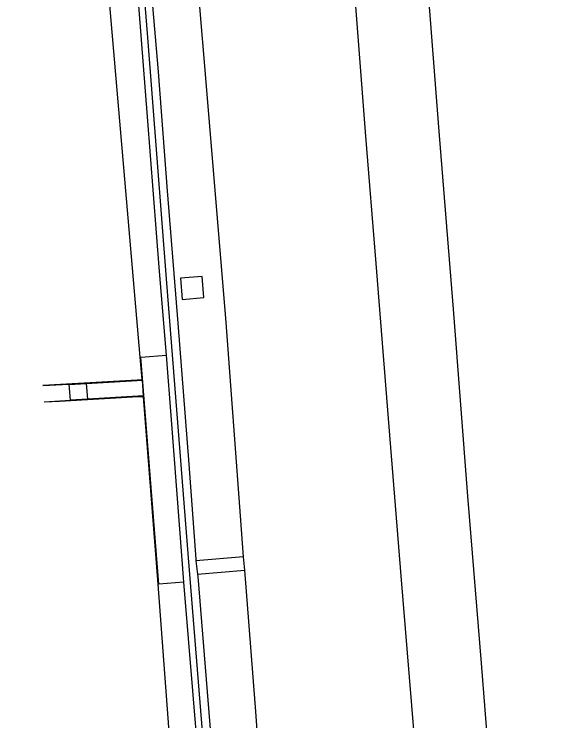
# Model space of a CAD drawing. Extents: x 157692 to 159670, y 381454 to 383289.
# Drawn here: x 157811.2 to 157852.5, y 381769.6 to 381824.2 of the extents above; entities that cross this region are included whole.
import ezdxf

# ---------------------------------------------------------------- set-up
doc = ezdxf.new("R2010")
doc.units = 0
for name, color, linetype in [('IMGEO_Berm_groen', 7, 'Continuous'), ('IMGEO_Geluidsscherm', 7, 'Continuous'), ('IMGEO_Muur', 7, 'Continuous'), ('IMGEO_Rijbaan_autosnelweg', 7, 'Continuous'), ('IMGEO_Voetpad_op_trap', 7, 'Continuous'), ('IMGEO_Voetpad_open', 7, 'Continuous')]:
    doc.layers.add(name, color=color, linetype=linetype)

msp = doc.modelspace()

# ---------------------------------------------------------------- linework, layer by layer
at = {"layer": 'IMGEO_Berm_groen'}
for points in [[(157813.397, 381795.509), (157820.675, 381795.925), (157821.046, 381795.946), (157820.91, 381797.674), (157818.523, 381825.173), (157815.907, 381856.886), (157813.778, 381888.022), (157811.177, 381919.927)], [(157824.002, 381803.773), (157824.131, 381802.141), (157825.805, 381802.273), (157825.676, 381803.905), (157824.002, 381803.773)], [(157824.275, 381780.289), (157822.333, 381780.137), (157820.96, 381797.678), (157822.922, 381797.832)], [(157815.422, 381795.575), (157816.734, 381795.65)], [(157820.744, 381794.601), (157814.667, 381794.254), (157813.503, 381794.187)], [(157816.832, 381794.428), (157815.515, 381794.352)], [(157819.853, 381714.668), (157821.082, 381703.211), (157823.536, 381680.915), (157826.2, 381661.124), (157829.428, 381636.714), (157833.045, 381611.289), (157837.158, 381576.373), (157836.521, 381602.018), (157833.822, 381638.023), (157830.541, 381674.916), (157827.698, 381711.644), (157824.789, 381746.668), (157822.283, 381780.133), (157821.149, 381794.624), (157820.744, 381794.601)]]:
    msp.add_lwpolyline(points, dxfattribs=at)
at = {"layer": 'IMGEO_Geluidsscherm'}
msp.add_lwpolyline([(157836.255, 381635.437), (157835.024, 381651.492), (157833.587, 381669.82), (157832.25, 381686.257), (157830.847, 381703.941), (157829.35, 381723.429), (157827.759, 381743.042), (157826.354, 381760.769), (157824.626, 381782.185), (157822.934, 381803.732), (157821.482, 381822.361), (157819.848, 381842.791), (157818.658, 381858.072), (157816.935, 381881.04), (157814.98, 381903.479), (157814.143, 381915.331)], dxfattribs=at)
at = {"layer": 'IMGEO_Muur'}
for points in [[(157822.922, 381797.832), (157822.4, 381804.306), (157821.471, 381816.239), (157820.504, 381828.493), (157819.558, 381840.361), (157818.413, 381854.782), (157817.432, 381867.294), (157816.389, 381880.601), (157815.348, 381893.433), (157814.344, 381905.987), (157813.414, 381917.553)], [(157814.512, 381917.568), (157815.357, 381906.816), (157816.198, 381896.128), (157817.097, 381884.754), (157817.974, 381873.4), (157818.73, 381864.324), (157819.688, 381851.832), (157820.571, 381840.759), (157821.351, 381830.844), (157822.279, 381819.73), (157822.978, 381810.521), (157823.795, 381800.306), (157824.669, 381789.405), (157825.184, 381782.062), (157825.198, 381781.944)], [(157824.275, 381780.289), (157824.245, 381780.655), (157824.153, 381782.008), (157823.325, 381792.847), (157822.922, 381797.832)], [(157825.198, 381781.944), (157825.318, 381780.92)], [(157825.318, 381780.92), (157825.34, 381780.734), (157826.265, 381769.275), (157827.346, 381755.26), (157828.375, 381742.233), (157829.517, 381727.876), (157830.619, 381714.271), (157831.78, 381699.139), (157833.015, 381683.839), (157834.202, 381669.032), (157835.233, 381655.553), (157835.379, 381653.782)], [(157841.203, 381566.778), (157840.554, 381574.62), (157839.955, 381582.564), (157839.241, 381591.72), (157838.458, 381601.495), (157837.75, 381610.398), (157837.046, 381619.221), (157836.246, 381629.446), (157835.605, 381637.793), (157834.924, 381645.839), (157834.241, 381655.156), (157833.333, 381665.883), (157832.477, 381676.85), (157831.64, 381687.452), (157830.848, 381697.603), (157829.998, 381708.053), (157829.159, 381718.677), (157828.124, 381731.832), (157827.106, 381745.054), (157826.135, 381757.394), (157825.322, 381767.544), (157824.275, 381780.289)]]:
    msp.add_lwpolyline(points, dxfattribs=at)
at = {"layer": 'IMGEO_Rijbaan_autosnelweg'}
for points in [[(157834.662, 381932.985), (157835.735, 381919.349), (157836.414, 381910.938), (157837.54, 381895.244), (157838.665, 381881.618), (157839.708, 381868.743), (157840.893, 381855.207), (157841.89, 381841.963), (157842.81, 381829.771), (157843.93, 381815.435), (157845.056, 381801.379), (157846.159, 381786.934), (157847.203, 381774.037), (157848.348, 381759.615), (157849.497, 381745.539), (157850.493, 381733.135), (157851.411, 381720.986), (157852.515, 381707.769)], [(157847.314, 381701.038), (157846.287, 381714.431), (157845.354, 381726.45), (157844.541, 381737.01), (157843.683, 381747.61), (157842.926, 381757.505), (157842.027, 381768.879), (157841.035, 381780.788), (157840.108, 381792.29), (157839.122, 381804.909), (157838.324, 381814.759), (157837.275, 381828.172), (157836.377, 381839.935), (157835.546, 381850.02), (157834.626, 381861.781), (157833.741, 381872.897), (157832.822, 381884.658), (157831.822, 381897.126), (157830.87, 381909.51), (157830.128, 381919.126), (157829.348, 381928.987)], [(157828.886, 381782.245), (157828.637, 381785.408), (157827.529, 381800.348), (157826.35, 381814.596), (157825.103, 381829.723), (157824.059, 381843.029), (157822.963, 381857.345), (157821.83, 381871.53), (157820.629, 381886.186), (157819.397, 381901.853), (157817.995, 381918.696)], [(157828.967, 381781.218), (157828.886, 381782.245)], [(157839.06, 381653.425), (157838.802, 381656.685), (157838.001, 381667.418), (157836.994, 381679.627), (157836.133, 381690.68), (157835.168, 381702.913), (157834.187, 381715.425), (157833.076, 381728.792), (157831.96, 381743.064), (157830.909, 381755.271), (157829.8, 381770.643), (157828.967, 381781.218)]]:
    msp.add_lwpolyline(points, dxfattribs=at)
at = {"layer": 'IMGEO_Voetpad_op_trap'}
for points in [[(157815.422, 381795.575), (157813.401, 381795.459)], [(157815.515, 381794.352), (157815.422, 381795.575)], [(157816.734, 381795.65), (157820.678, 381795.875), (157821.05, 381795.896), (157821.145, 381794.674), (157820.742, 381794.651), (157816.832, 381794.428)], [(157816.734, 381795.65), (157816.832, 381794.428)], [(157813.499, 381794.237), (157815.515, 381794.352)]]:
    msp.add_lwpolyline(points, dxfattribs=at)
at = {"layer": 'IMGEO_Voetpad_open'}
for points in [[(157828.886, 381782.245), (157825.198, 381781.944)], [(157825.318, 381780.92), (157828.967, 381781.218)]]:
    msp.add_lwpolyline(points, dxfattribs=at)

doc.saveas('drawing.dxf')
